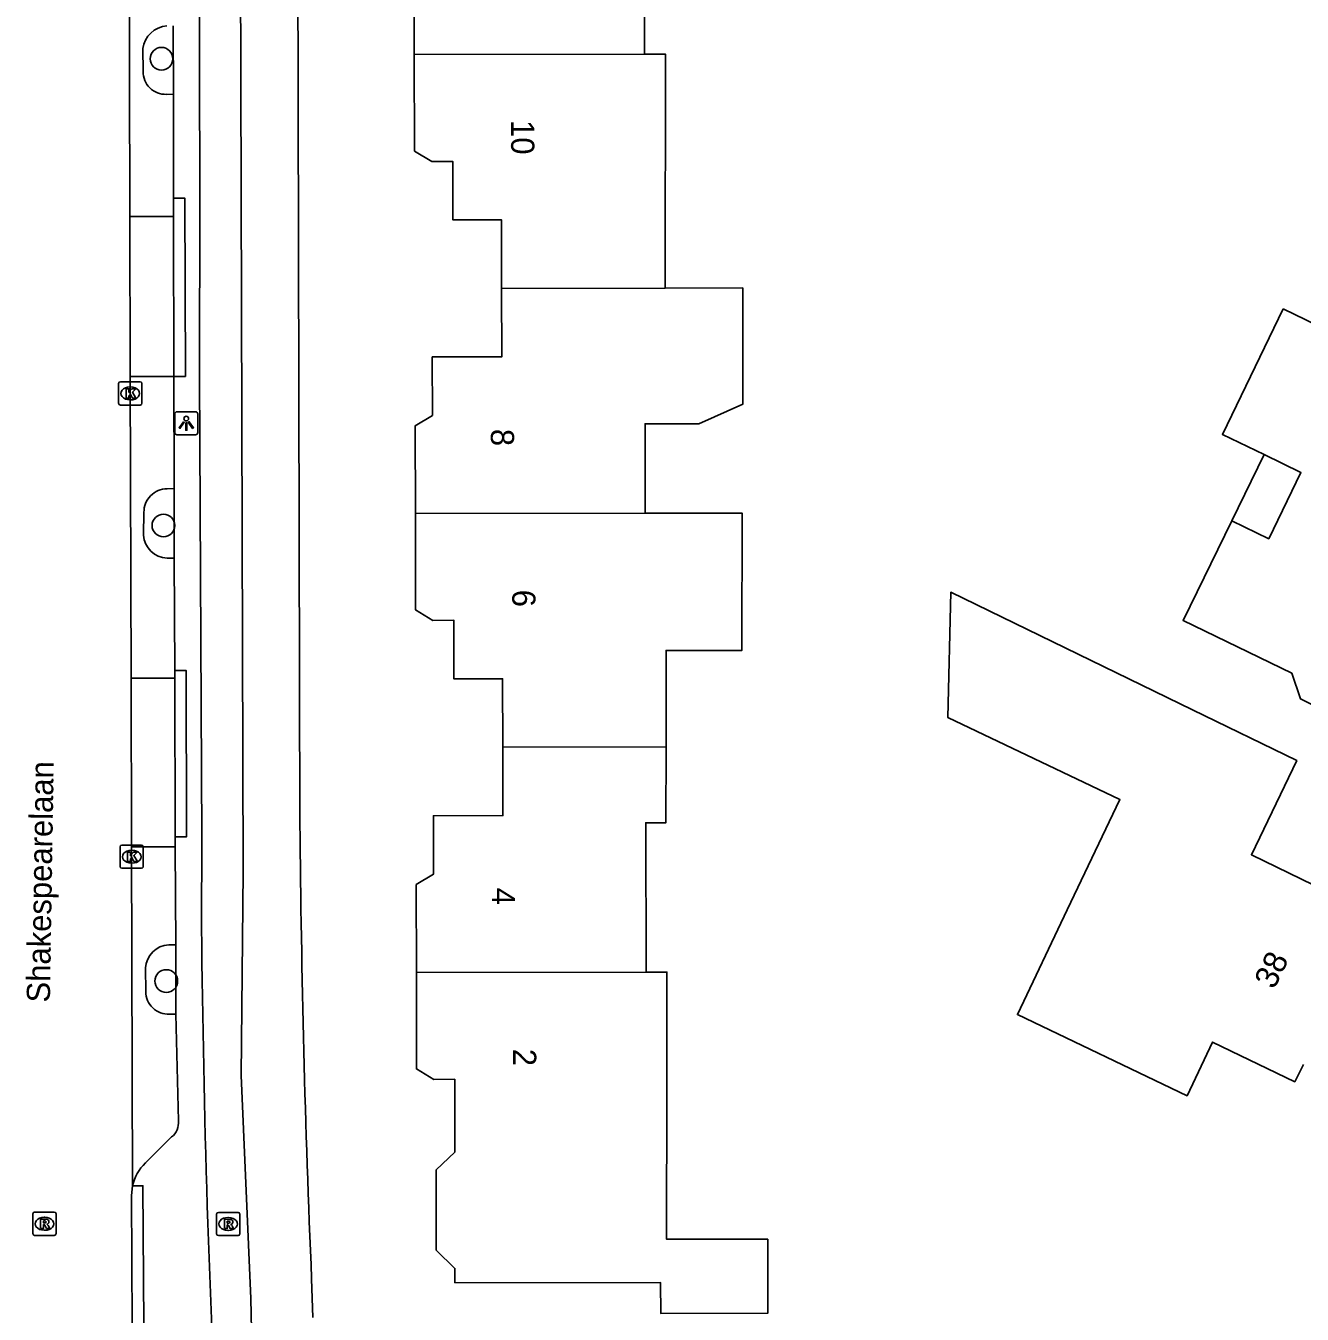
# Model space of a CAD drawing. Extents: x 160457 to 162082, y 388340 to 389736.
# Drawn here: x 161034.4 to 161089.5, y 388398 to 388453.5 of the extents above; entities that cross this region are included whole.
import ezdxf

# ---------------------------------------------------------------- set-up
doc = ezdxf.new("R2010")
doc.units = 0
for name, color, linetype in [('IMGEO_Boom', 7, 'Continuous'), ('IMGEO_Fietspad_gesloten', 7, 'Continuous'), ('IMGEO_Kolk', 7, 'Continuous'), ('IMGEO_Lichtpunt', 7, 'Continuous'), ('IMGEO_Openbare_ruimte_label', 7, 'Continuous'), ('IMGEO_Pand', 7, 'Continuous'), ('IMGEO_Pand_nummerreeks', 7, 'Continuous'), ('IMGEO_Pand_overbouw', 7, 'Continuous'), ('IMGEO_Parkeervlak_open', 7, 'Continuous'), ('IMGEO_Rijbaan_lokaal_gesloten', 7, 'Continuous'), ('IMGEO_Rioolput', 7, 'Continuous'), ('IMGEO_Verkeerseiland_open', 7, 'Continuous'), ('IMGEO_Voetpad_open', 7, 'Continuous')]:
    doc.layers.add(name, color=color, linetype=linetype)

msp = doc.modelspace()

# ---------------------------------------------------------------- linework, layer by layer
at = {"layer": 'IMGEO_Boom'}
for centre in [(161040.29, 388452.124), (161040.373, 388431.992), (161040.496, 388412.348)]:
    msp.add_circle(centre, 0.489, dxfattribs=at)
at = {"layer": 'IMGEO_Fietspad_gesloten'}
for points in [[(161048.549, 388369.152), (161048.353, 388369.734), (161047.888, 388371.283), (161047.024, 388374.158), (161046.22, 388376.946), (161045.77, 388378.804), (161045.437, 388380.369), (161045.132, 388382.192), (161044.761, 388384.41), (161044.592, 388387.017), (161044.303, 388391.456), (161044.217, 388395.262), (161044.139, 388398.649), (161043.731, 388408.279), (161043.804, 388417.053), (161043.565, 388500), (161043.515, 388517.282), (161043.456, 388533.613)], [(161042.017, 388414.64), (161042.023, 388418.572), (161041.931, 388438.385), (161041.946, 388446.081), (161041.91, 388457.852), (161041.884, 388465.6), (161041.86, 388477.969), (161041.822, 388485.051), (161041.797, 388497.709), (161041.788, 388500), (161041.77, 388504.777), (161041.746, 388517.469)]]:
    msp.add_lwpolyline(points, dxfattribs=at)
msp.add_arc((161586.901, 388419.907), 544.909, 180.55382, 183.07672, dxfattribs=at)
at = {"layer": 'IMGEO_Kolk'}
for p, q in [((161038.441, 388437.264), (161038.441, 388438.116)), ((161038.516, 388438.19), (161039.368, 388438.19)), ((161039.442, 388438.116), (161039.442, 388437.264)), ((161038.929, 388437.97), (161038.954, 388437.97)), ((161039.368, 388437.19), (161038.516, 388437.19)), ((161038.952, 388437.41), (161038.927, 388437.41)), ((161038.504, 388417.282), (161038.504, 388418.134)), ((161038.579, 388418.208), (161039.431, 388418.208)), ((161039.505, 388418.134), (161039.505, 388417.282)), ((161038.992, 388417.988), (161039.017, 388417.988)), ((161039.431, 388417.208), (161038.579, 388417.208)), ((161039.015, 388417.428), (161038.99, 388417.428))]:
    msp.add_line(p, q, dxfattribs=at)
for points in [[(161038.441, 388437.264), (161038.441, 388438.116)], [(161038.516, 388438.19), (161039.368, 388438.19)], [(161039.442, 388438.116), (161039.442, 388437.264)], [(161038.762, 388437.89), (161038.885, 388437.89), (161038.885, 388437.739), (161039.015, 388437.89), (161039.179, 388437.89), (161039.033, 388437.739), (161039.186, 388437.49), (161039.034, 388437.49), (161038.949, 388437.654), (161038.885, 388437.587), (161038.885, 388437.49), (161038.762, 388437.49), (161038.762, 388437.89)], [(161039.368, 388437.19), (161038.516, 388437.19)], [(161038.504, 388417.282), (161038.504, 388418.134)], [(161038.579, 388418.208), (161039.431, 388418.208)], [(161039.505, 388418.134), (161039.505, 388417.282)], [(161038.825, 388417.908), (161038.948, 388417.908), (161038.948, 388417.757), (161039.078, 388417.908), (161039.242, 388417.908), (161039.096, 388417.757), (161039.249, 388417.508), (161039.097, 388417.508), (161039.012, 388417.672), (161038.948, 388417.605), (161038.948, 388417.508), (161038.825, 388417.508), (161038.825, 388417.908)], [(161039.431, 388417.208), (161038.579, 388417.208)]]:
    msp.add_lwpolyline(points, dxfattribs=at)
for centre, start, end in [((161038.518, 388438.114), 91.552, 178.448), ((161038.518, 388438.114), 91.552, 178.448), ((161039.366, 388438.114), 1.552, 88.448), ((161039.366, 388438.114), 1.552, 88.448), ((161038.518, 388437.266), 181.552, 268.448), ((161038.518, 388437.266), 181.552, 268.448), ((161039.366, 388437.266), 271.552, 358.448), ((161039.366, 388437.266), 271.552, 358.448), ((161038.581, 388418.132), 91.552, 178.448), ((161038.581, 388418.132), 91.552, 178.448), ((161039.429, 388418.132), 1.552, 88.448), ((161039.429, 388418.132), 1.552, 88.448), ((161038.581, 388417.284), 181.552, 268.448), ((161038.581, 388417.284), 181.552, 268.448), ((161039.429, 388417.284), 271.552, 358.448), ((161039.429, 388417.284), 271.552, 358.448)]:
    msp.add_arc(centre, 0.0765, start, end, dxfattribs=at)
for centre, major_axis, ratio, start_param, end_param in [((161038.928, 388437.69), (-0.387, 0.002), 0.722429, 4.712389, 7.853982), ((161038.953, 388437.69), (-0.39, 0.002), 0.717154, 1.570796, 4.712389), ((161038.991, 388417.708), (-0.387, 0.002), 0.722429, 4.712389, 7.853982), ((161039.016, 388417.708), (-0.39, 0.002), 0.717154, 1.570796, 4.712389)]:
    msp.add_ellipse(centre, major_axis=major_axis, ratio=ratio, start_param=start_param, end_param=end_param, dxfattribs=at)
at = {"layer": 'IMGEO_Lichtpunt'}
for p, q in [((161040.859, 388436.807), (161040.859, 388436)), ((161040.859, 388436.807), (161040.859, 388436)), ((161041.761, 388436.902), (161040.953, 388436.902)), ((161041.761, 388436.902), (161040.953, 388436.902)), ((161041.855, 388436), (161041.855, 388436.807)), ((161041.855, 388436), (161041.855, 388436.807)), ((161040.953, 388435.906), (161041.761, 388435.906)), ((161040.953, 388435.906), (161041.761, 388435.906))]:
    msp.add_line(p, q, dxfattribs=at)
for points in [[(161041.233, 388436.471), (161041.272, 388436.443), (161041.084, 388436.181), (161041.046, 388436.208), (161041.233, 388436.471)], [(161041.335, 388436.423), (161041.382, 388436.423), (161041.382, 388436.101), (161041.335, 388436.101), (161041.335, 388436.423)], [(161041.445, 388436.443), (161041.483, 388436.47), (161041.67, 388436.208), (161041.631, 388436.18), (161041.445, 388436.443)]]:
    msp.add_lwpolyline(points, dxfattribs=at)
msp.add_circle((161041.358, 388436.605), 0.0994, dxfattribs=at)
for centre, start, end in [((161040.953, 388436.807), 90, 180), ((161040.953, 388436.807), 90, 180), ((161041.761, 388436.807), 0, 90), ((161041.761, 388436.807), 0, 90), ((161040.953, 388436), 180, 270), ((161040.953, 388436), 180, 270), ((161041.761, 388436), 270, 0), ((161041.761, 388436), 270, 360)]:
    msp.add_arc(centre, 0.0946, start, end, dxfattribs=at)
at = {"layer": 'IMGEO_Pand'}
for points in [[(161051.189, 388452.303), (161051.182, 388456.079), (161051.92, 388456.531), (161051.915, 388459.058), (161054.914, 388459.062), (161054.91, 388462.01)], [(161061.966, 388462.039), (161065.316, 388462.048), (161065.327, 388457.046), (161063.417, 388456.191), (161061.107, 388456.186), (161061.116, 388452.325)], [(161061.116, 388452.325), (161051.189, 388452.303)], [(161054.954, 388442.216), (161054.948, 388445.18), (161052.851, 388445.176), (161052.846, 388447.693), (161051.946, 388447.691), (161051.197, 388448.14), (161051.189, 388452.303)], [(161061.116, 388452.325), (161062.016, 388452.327), (161061.999, 388442.233)], [(161051.237, 388432.505), (161051.23, 388436.292), (161051.968, 388436.743), (161051.963, 388439.261), (161054.96, 388439.266), (161054.954, 388442.216)], [(161054.954, 388442.216), (161061.999, 388442.233)], [(161061.999, 388442.233), (161065.35, 388442.24), (161065.361, 388437.228), (161063.451, 388436.384), (161061.141, 388436.379), (161061.15, 388432.527)], [(161088.654, 388441.337), (161094.072, 388438.711), (161098.571, 388436.531), (161096.396, 388432.035), (161099.975, 388430.286), (161097.721, 388425.633), (161096.825, 388426.05), (161095.147, 388422.621), (161091.766, 388424.274), (161090.638, 388423.904), (161089.405, 388424.512), (161089.023, 388425.624), (161084.338, 388427.898), (161086.437, 388432.196), (161088.028, 388431.42), (161089.421, 388434.273), (161087.831, 388435.05), (161086.03, 388435.919), (161088.654, 388441.337)], [(161051.237, 388432.505), (161061.15, 388432.527)], [(161055.002, 388422.429), (161054.996, 388425.382), (161052.899, 388425.378), (161052.894, 388427.905), (161051.994, 388427.903), (161051.245, 388428.352), (161051.237, 388432.505)], [(161061.15, 388432.527), (161062.05, 388432.529), (161065.32, 388432.527), (161065.315, 388426.604), (161062.046, 388426.606), (161062.043, 388422.444)], [(161089.527, 388408.754), (161089.15, 388408), (161085.61, 388409.713), (161084.507, 388407.4), (161077.193, 388410.903), (161079.346, 388415.417), (161081.614, 388420.174), (161074.195, 388423.712), (161074.321, 388429.116), (161084.741, 388424.041), (161089.236, 388421.852), (161087.281, 388417.791), (161092.634, 388415.192)], [(161051.277, 388412.708), (161051.273, 388416.503), (161052.013, 388416.954), (161052.011, 388419.473), (161055.008, 388419.479), (161055.002, 388422.429)], [(161062.043, 388422.444), (161055.002, 388422.429)], [(161062.043, 388422.444), (161062.04, 388419.174), (161061.169, 388419.172), (161061.184, 388412.73)], [(161061.184, 388412.73), (161062.084, 388412.732), (161062.074, 388406.487), (161062.067, 388402.428), (161062.065, 388401.207), (161066.429, 388401.211), (161066.432, 388398.017), (161061.812, 388398.012), (161061.81, 388399.341), (161052.94, 388399.332), (161052.939, 388399.951), (161052.139, 388400.74), (161052.135, 388404.21), (161052.933, 388404.959), (161052.932, 388405.579), (161052.93, 388408.108), (161052.03, 388408.107), (161051.281, 388408.557), (161051.277, 388412.708)], [(161051.277, 388412.708), (161061.184, 388412.73)]]:
    msp.add_lwpolyline(points, dxfattribs=at)
at = {"layer": 'IMGEO_Pand_overbouw'}
msp.add_lwpolyline([(161087.831, 388435.05), (161086.437, 388432.196), (161088.028, 388431.42), (161089.421, 388434.273)], close=True, dxfattribs=at)
at = {"layer": 'IMGEO_Parkeervlak_open'}
for points in [[(161039.487, 388452.562), (161039.499, 388451.577)], [(161040.497, 388450.589), (161040.802, 388450.578)], [(161040.802, 388450.578), (161040.801, 388446.108)], [(161040.803, 388445.324), (161040.801, 388446.108)], [(161040.803, 388445.324), (161038.924, 388445.319)], [(161040.822, 388438.425), (161040.803, 388445.324)], [(161038.943, 388438.42), (161040.822, 388438.425)], [(161040.822, 388438.425), (161040.836, 388433.582)], [(161040.836, 388433.582), (161040.532, 388433.576)], [(161039.532, 388432.562), (161039.514, 388431.579)], [(161040.536, 388430.582), (161040.842, 388430.584)], [(161040.842, 388430.584), (161040.861, 388425.735)], [(161040.862, 388425.416), (161038.979, 388425.411)], [(161040.862, 388425.416), (161040.861, 388425.735)], [(161040.873, 388418.571), (161040.862, 388425.416)], [(161038.999, 388418.131), (161040.876, 388418.136)], [(161040.873, 388418.571), (161040.876, 388418.136)], [(161040.876, 388418.136), (161040.901, 388413.911)], [(161040.901, 388413.911), (161040.6, 388413.914)], [(161039.603, 388412.91), (161039.607, 388411.888)], [(161040.634, 388410.916), (161040.908, 388410.917)], [(161040.908, 388410.917), (161041.019, 388406.317)], [(161040.727, 388405.622), (161039.597, 388404.5)]]:
    msp.add_lwpolyline(points, dxfattribs=at)
for centre, radius, start, end in [((161040.626, 388452.401), 1.15, 95.3406, 171.9315), ((161040.465, 388451.554), 0.966, 178.6548, 271.9222), ((161040.537, 388432.57), 1.006, 90.3127, 180.4838), ((161040.573, 388431.642), 1.061, 183.4144, 268.0045), ((161040.672, 388412.845), 1.071, 93.8562, 176.5446), ((161040.593, 388411.901), 0.986, 180.7477, 272.4044), ((161040.246, 388406.233), 0.777, 308.2048, 6.2164), ((161040.957, 388403.077), 1.969, 133.7116, 167.0253)]:
    msp.add_arc(centre, radius, start, end, dxfattribs=at)
at = {"layer": 'IMGEO_Rijbaan_lokaal_gesloten'}
for points in [[(161038.924, 388445.319), (161038.89, 388457.855)], [(161038.943, 388438.42), (161038.924, 388445.319)], [(161038.979, 388425.411), (161038.943, 388438.42)], [(161038.999, 388418.131), (161038.979, 388425.411)], [(161039.039, 388403.519), (161038.999, 388418.131)], [(161039.039, 388403.519), (161038.989, 388403.09), (161039.023, 388397.524)]]:
    msp.add_lwpolyline(points, dxfattribs=at)
at = {"layer": 'IMGEO_Rioolput'}
for p, q in [((161034.741, 388401.453), (161034.741, 388402.305)), ((161034.816, 388402.379), (161035.668, 388402.379)), ((161035.229, 388402.159), (161035.254, 388402.159)), ((161035.742, 388402.305), (161035.742, 388401.453)), ((161042.666, 388401.444), (161042.666, 388402.296)), ((161042.741, 388402.37), (161043.593, 388402.37)), ((161043.154, 388402.15), (161043.179, 388402.15)), ((161043.667, 388402.296), (161043.667, 388401.444)), ((161035.668, 388401.379), (161034.816, 388401.379)), ((161035.252, 388401.599), (161035.227, 388401.599)), ((161043.593, 388401.37), (161042.741, 388401.37)), ((161043.177, 388401.59), (161043.152, 388401.59))]:
    msp.add_line(p, q, dxfattribs=at)
for points in [[(161034.741, 388401.453), (161034.741, 388402.305)], [(161034.816, 388402.379), (161035.668, 388402.379)], [(161035.33, 388402.077), (161035.078, 388402.079), (161035.078, 388401.679)], [(161035.256, 388401.998), (161035.202, 388401.998), (161035.202, 388401.917)], [(161035.202, 388401.917), (161035.254, 388401.917)], [(161035.742, 388402.305), (161035.742, 388401.453)], [(161042.666, 388401.444), (161042.666, 388402.296)], [(161042.741, 388402.37), (161043.593, 388402.37)], [(161043.255, 388402.068), (161043.003, 388402.07), (161043.003, 388401.67)], [(161043.181, 388401.989), (161043.127, 388401.989), (161043.127, 388401.908)], [(161043.667, 388402.296), (161043.667, 388401.444)], [(161035.668, 388401.379), (161034.816, 388401.379)], [(161035.078, 388401.679), (161035.202, 388401.679), (161035.202, 388401.841), (161035.213, 388401.841)], [(161035.26, 388401.812), (161035.331, 388401.679), (161035.471, 388401.679), (161035.406, 388401.805)], [(161043.593, 388401.37), (161042.741, 388401.37)], [(161043.003, 388401.67), (161043.127, 388401.67), (161043.127, 388401.832), (161043.138, 388401.832)], [(161043.127, 388401.908), (161043.179, 388401.908)], [(161043.185, 388401.803), (161043.256, 388401.67), (161043.396, 388401.67), (161043.331, 388401.796)]]:
    msp.add_lwpolyline(points, dxfattribs=at)
for centre, radius, start, end in [((161034.818, 388402.303), 0.0765, 91.552, 178.448), ((161034.818, 388402.303), 0.0765, 91.552, 178.448), ((161035.238, 388402.106), 0.19, 274.7715, 282.9687), ((161035.262, 388401.902), 0.0964, 77.0061, 93.1865), ((161035.276, 388401.959), 0.0378, 276.6634, 79.6772), ((161035.329, 388401.967), 0.109, 350.3612, 89.416), ((161035.327, 388401.967), 0.112, 277.5842, 350.9817), ((161035.666, 388402.303), 0.0765, 1.552, 88.448), ((161035.666, 388402.303), 0.0765, 1.552, 88.448), ((161042.743, 388402.294), 0.0765, 91.552, 178.448), ((161042.743, 388402.294), 0.0765, 91.552, 178.448), ((161043.163, 388402.097), 0.19, 274.7715, 282.9687), ((161043.187, 388401.893), 0.0964, 77.0061, 93.1865), ((161043.201, 388401.95), 0.0378, 276.6634, 79.6772), ((161043.254, 388401.958), 0.109, 350.3612, 89.416), ((161043.252, 388401.958), 0.112, 277.5842, 350.9817), ((161043.591, 388402.294), 0.0765, 1.552, 88.448), ((161043.591, 388402.294), 0.0765, 1.552, 88.448), ((161034.818, 388401.455), 0.0765, 181.552, 268.448), ((161034.818, 388401.455), 0.0765, 181.552, 268.448), ((161035.212, 388401.788), 0.0533, 26.0293, 88.6989), ((161035.311, 388401.752), 0.108, 29.5134, 73.7905), ((161035.666, 388401.455), 0.0765, 271.552, 358.448), ((161035.666, 388401.455), 0.0765, 271.552, 358.448), ((161042.743, 388401.446), 0.0765, 181.552, 268.448), ((161042.743, 388401.446), 0.0765, 181.552, 268.448), ((161043.137, 388401.779), 0.0533, 26.0293, 88.6989), ((161043.236, 388401.743), 0.108, 29.5134, 73.7905), ((161043.591, 388401.446), 0.0765, 271.552, 358.448), ((161043.591, 388401.446), 0.0765, 271.552, 358.448)]:
    msp.add_arc(centre, radius, start, end, dxfattribs=at)
for centre, major_axis, ratio, start_param, end_param in [((161035.228, 388401.879), (-0.387, 0.002), 0.722429, 4.712389, 7.853982), ((161035.253, 388401.879), (-0.39, 0.002), 0.717154, 1.570796, 4.712389), ((161043.153, 388401.87), (-0.387, 0.002), 0.722429, 4.712389, 7.853982), ((161043.178, 388401.87), (-0.39, 0.002), 0.717154, 1.570796, 4.712389)]:
    msp.add_ellipse(centre, major_axis=major_axis, ratio=ratio, start_param=start_param, end_param=end_param, dxfattribs=at)
at = {"layer": 'IMGEO_Verkeerseiland_open'}
for points in [[(161040.798, 388453.548), (161040.802, 388450.578)], [(161040.801, 388446.108), (161041.3, 388446.109), (161041.322, 388438.426), (161040.822, 388438.425)], [(161040.836, 388433.582), (161040.842, 388430.584)], [(161040.861, 388425.735), (161041.36, 388425.735), (161041.372, 388418.571), (161040.873, 388418.571)], [(161040.901, 388413.911), (161040.908, 388410.917)], [(161039.039, 388403.519), (161039.49, 388403.521), (161039.522, 388397.526), (161039.023, 388397.524)]]:
    msp.add_lwpolyline(points, dxfattribs=at)
at = {"layer": 'IMGEO_Voetpad_open'}
for points in [[(161046.039, 388518.896), (161046.027, 388517.284), (161046.068, 388500), (161046.261, 388419.133)], [(161046.762, 388399.503), (161046.811, 388397.829)]]:
    msp.add_lwpolyline(points, dxfattribs=at)
msp.add_arc((161616.521, 388423.866), 570.28, 180.47552, 182.44847, dxfattribs=at)

# ---------------------------------------------------------------- texts
at = {"layer": 'IMGEO_Openbare_ruimte_label'}
msp.add_text('Shakespearelaan', height=1, rotation=89.0833, dxfattribs=at).set_placement((161035.475, 388411.415))
at = {"layer": 'IMGEO_Pand_nummerreeks'}
for s, rotation, p in [('10', 270.1138, (161055.362, 388449.478)), ('8', 270.1138, (161054.49, 388436.16)), ('6', 270.1134, (161055.412, 388429.223)), ('4', 270.0455, (161054.534, 388416.369)), ('38', 64.1532, (161088.265, 388411.954)), ('2', 270.0453, (161055.449, 388409.425))]:
    msp.add_text(s, height=1, rotation=rotation, dxfattribs=at).set_placement(p)

doc.saveas('drawing.dxf')
